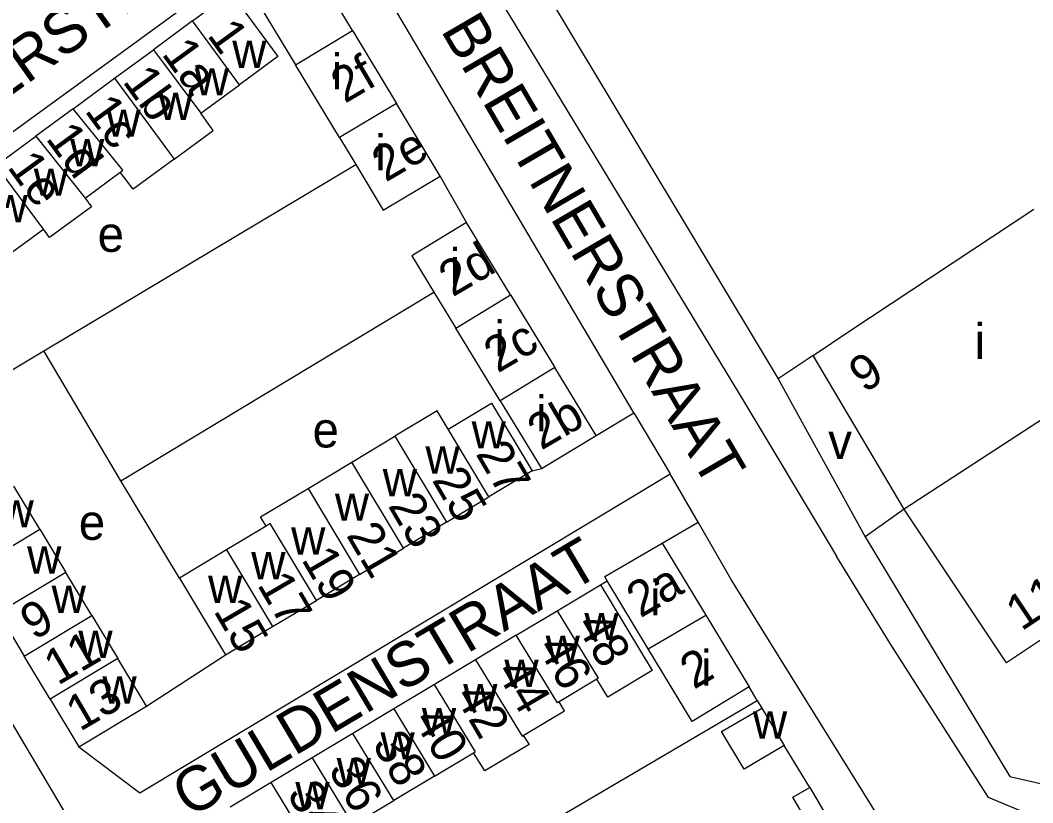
# Model space of a CAD drawing. Extents: x 161141 to 163125, y 381621 to 383200.
# Drawn here: x 162238.7 to 162353, y 382882 to 382970.4 of the extents above; entities that cross this region are included whole.
import ezdxf

# ---------------------------------------------------------------- set-up
doc = ezdxf.new("R2010")
doc.units = 0
for name, color, linetype in [('BLT_Basislijn', 7, 'Continuous'), ('BLT_Bebouwing', 7, 'Continuous'), ('BLT_Centroide', 7, 'Continuous'), ('BLT_Huisnummer', 7, 'Continuous'), ('BLT_Huisnummer_ tussenligend', 7, 'Continuous'), ('BLT_Onderverdeling_panden', 7, 'Continuous'), ('BLT_Straatnaam', 7, 'Continuous'), ('BLT_Vlakafsluiter', 7, 'Continuous')]:
    doc.layers.add(name, color=color, linetype=linetype)

msp = doc.modelspace()

# ---------------------------------------------------------------- linework, layer by layer
at = {"layer": 'BLT_Basislijn'}
for p, q in [((162282.42, 382999.59), (162324.26, 382929.9)), ((162263.22, 382976.25), (162226.07, 382949.13)), ((162289.08, 382947.53), (162286.13, 382952.78)), ((162250.07, 382918.37), (162241.38, 382933.04)), ((162328.22, 382932.53), (162324.26, 382929.9)), ((162324.26, 382929.9), (162334.08, 382912.05)), ((162296.51, 382919.49), (162297.55, 382919.75)), ((162315.23, 382913.69), (162312.08, 382919.15)), ((162256.69, 382907.38), (162250.07, 382918.37)), ((162252.24, 382883.15), (162308.28, 382916.87)), ((162338.5, 382915.18), (162334.08, 382912.05)), ((162311.19, 382911.34), (162315.23, 382913.69)), ((162304.23, 382906.63), (162304.97, 382907.09)), ((162252.96, 382892.92), (162261.9, 382898.72)), ((162321.91, 382893.57), (162321.01, 382895.09)), ((162281.91, 382870.08), (162321.91, 382893.57)), ((162321.91, 382893.57), (162322.43, 382892.71)), ((162245.35, 382888.34), (162252.24, 382883.15)), ((162327.85, 382883.73), (162324.96, 382888.46))]:
    msp.add_line(p, q, dxfattribs=at)
for points in [[(162262.85, 383045.98), (162259.9, 383045.56), (162258.23, 383044.11), (162257.26, 383040.76), (162257.26, 383036.54), (162257.79, 383032.17), (162259.31, 383028.04), (162320.39, 382927.33)], [(162307.99, 382926.03), (162273.99, 382983.54)], [(162241.38, 382933.04), (162276.59, 382954.07)], [(162250.07, 382918.37), (162285.42, 382939.65)], [(162232.13, 382927.52), (162241.38, 382933.04)], [(162212.8, 382927.28), (162217.79, 382919.66), (162219.94, 382921.05), (162248.97, 382872.07)], [(162320.39, 382927.33), (162330.24, 382910.87), (162330.9, 382909.8)], [(162303.74, 382923.47), (162307.99, 382926.03)], [(162308.28, 382916.87), (162312.08, 382919.15)], [(162348.08, 382868.52), (162342.04, 382870.09), (162323.43, 382900), (162318.95, 382907.23), (162315.23, 382913.69)], [(162334.08, 382912.05), (162350.42, 382884.99), (162426.54, 382867.63)], [(162372.69, 382875.58), (162355.12, 382879.62), (162348.02, 382882.61), (162336.91, 382900), (162330.9, 382909.8)]]:
    msp.add_lwpolyline(points, dxfattribs=at)
at = {"layer": 'BLT_Bebouwing'}
for p, q in [((162258.15, 382970.3), (162253.75, 382967.05)), ((162276.23, 382969.2), (162281.18, 382960.99)), ((162249.37, 382963.83), (162253.75, 382967.05)), ((162274.75, 382957.12), (162269.8, 382965.33)), ((162244.69, 382960.38), (162249.37, 382963.83)), ((162259.1, 382959.87), (162263.46, 382963.08)), ((162244.69, 382960.38), (162240.5, 382957.29)), ((162235.99, 382953.97), (162240.5, 382957.29)), ((162246.07, 382950.28), (162250.01, 382953.22)), ((162237.03, 382943.62), (162241.33, 382946.79)), ((162285.42, 382939.65), (162287.9, 382935.59)), ((162294.07, 382939.35), (162299.05, 382931.16)), ((162292.89, 382927.4), (162287.9, 382935.59)), ((162338.5, 382915.18), (162328.22, 382932.53)), ((162276.15, 382920.47), (162281.02, 382923.39)), ((162297.55, 382919.75), (162303.74, 382923.47)), ((162271.21, 382917.5), (162276.15, 382920.47)), ((162296.51, 382919.49), (162291.61, 382916.55)), ((162240.93, 382912.91), (162238, 382917.78)), ((162286.84, 382913.69), (162291.61, 382916.55)), ((162266.49, 382913.25), (162262.01, 382910.57)), ((162286.84, 382913.69), (162281.97, 382910.77)), ((162240.93, 382912.91), (162243.86, 382908.03)), ((162277.03, 382907.8), (162281.97, 382910.77)), ((162262.01, 382910.57), (162256.69, 382907.38)), ((162246.79, 382903.16), (162243.86, 382908.03)), ((162256.69, 382907.38), (162261.9, 382898.72)), ((162277.03, 382907.8), (162272.15, 382904.87)), ((162299.32, 382903.69), (162304.23, 382906.63)), ((162309.61, 382899.41), (162304.97, 382907.09)), ((162267.21, 382901.91), (162272.15, 382904.87)), ((162236.25, 382903.45), (162239.18, 382898.58)), ((162246.79, 382903.16), (162249.72, 382898.29)), ((162294.71, 382900.92), (162299.32, 382903.69)), ((162261.9, 382898.72), (162267.21, 382901.91)), ((162294.71, 382900.92), (162290.1, 382898.15)), ((162242.11, 382893.71), (162239.18, 382898.58)), ((162290.1, 382898.15), (162285.49, 382895.38)), ((162303.82, 382895.98), (162299.56, 382893.41)), ((162285.49, 382895.38), (162280.88, 382892.61)), ((162280.88, 382892.61), (162276.27, 382889.83)), ((162322.43, 382892.71), (162324.96, 382888.46)), ((162276.27, 382889.83), (162271.66, 382887.07)), ((162271.66, 382887.07), (162267.04, 382884.3)), ((162285.5, 382885.02), (162289.9, 382887.65)), ((162285.5, 382885.02), (162280.88, 382882.27)), ((162267.04, 382884.3), (162262.43, 382881.53)), ((162276.26, 382879.51), (162280.88, 382882.27))]:
    msp.add_line(p, q, dxfattribs=at)
for points in [[(162276.23, 382969.2), (162269.28, 382980.74)], [(162263.22, 382976.25), (162269.8, 382965.33)], [(162258.15, 382970.3), (162262.49, 382973.49), (162267.8, 382966.28), (162263.46, 382963.08)], [(162256.1, 382954.69), (162260.51, 382957.94), (162259.1, 382959.87)], [(162286.13, 382952.78), (162281.18, 382960.99)], [(162274.75, 382957.12), (162276.59, 382954.07)], [(162256.1, 382954.69), (162251.47, 382951.28), (162250.01, 382953.22)], [(162276.59, 382954.07), (162279.7, 382948.91), (162286.13, 382952.78)], [(162246.07, 382950.28), (162246.77, 382949.32), (162242.04, 382945.83), (162241.33, 382946.79)], [(162328.22, 382932.53), (162332.38, 382935.3), (162353.13, 382949.04)], [(162289.08, 382947.53), (162282.91, 382943.77), (162285.42, 382939.65)], [(162294.07, 382939.35), (162289.08, 382947.53)], [(162303.74, 382923.47), (162299.05, 382931.16)], [(162287.02, 382924.19), (162291.91, 382927.13), (162296.51, 382919.49)], [(162292.89, 382927.4), (162297.55, 382919.75)], [(162287.02, 382924.19), (162285.79, 382926.25), (162281.02, 382923.39)], [(162388.55, 382923.49), (162353.31, 382900), (162350.05, 382897.83), (162338.69, 382914.86), (162338.5, 382915.18)], [(162266.49, 382913.25), (162265.86, 382914.29), (162271.21, 382917.5)], [(162304.97, 382907.09), (162304.7, 382907.55), (162311.19, 382911.34)], [(162311.19, 382911.34), (162316.11, 382903.21)], [(162304.23, 382906.63), (162310.04, 382896.93), (162305.06, 382893.93), (162303.82, 382895.98)], [(162316.11, 382903.21), (162321.01, 382895.09)], [(162321.01, 382895.09), (162314.57, 382891.2), (162309.61, 382899.41)], [(162252.96, 382892.92), (162249.72, 382898.29)], [(162242.11, 382893.71), (162245.35, 382888.34), (162252.96, 382892.92)], [(162295.48, 382889.6), (162300.17, 382892.4), (162299.56, 382893.41)], [(162324.96, 382888.46), (162320.42, 382885.8), (162317.89, 382890.05), (162322.43, 382892.71)], [(162295.48, 382889.6), (162296.16, 382888.59), (162291.15, 382885.6), (162289.9, 382887.65)], [(162326.67, 382876.91), (162328.61, 382878.05), (162325.92, 382882.64), (162327.85, 382883.73)], [(162327.85, 382883.73), (162334.66, 382872.09), (162330.81, 382869.83)]]:
    msp.add_lwpolyline(points, dxfattribs=at)
at = {"layer": 'BLT_Onderverdeling_panden'}
for p, q in [((162263.46, 382963.08), (162258.15, 382970.3)), ((162269.8, 382965.33), (162276.23, 382969.2)), ((162253.75, 382967.05), (162259.1, 382959.87)), ((162249.37, 382963.83), (162256.1, 382954.69)), ((162281.18, 382960.99), (162274.75, 382957.12)), ((162240.5, 382957.29), (162246.07, 382950.28)), ((162241.33, 382946.79), (162235.99, 382953.97)), ((162287.9, 382935.59), (162294.07, 382939.35)), ((162299.05, 382931.16), (162292.89, 382927.4)), ((162281.02, 382923.39), (162286.84, 382913.69)), ((162291.61, 382916.55), (162287.02, 382924.19)), ((162281.97, 382910.77), (162276.15, 382920.47)), ((162271.21, 382917.5), (162277.03, 382907.8)), ((162233.32, 382908.32), (162240.93, 382912.91)), ((162262.01, 382910.57), (162267.21, 382901.91)), ((162243.86, 382908.03), (162236.25, 382903.45)), ((162239.18, 382898.58), (162246.79, 382903.16)), ((162309.61, 382899.41), (162316.11, 382903.21)), ((162249.72, 382898.29), (162242.11, 382893.71)), ((162280.88, 382892.61), (162285.5, 382885.02)), ((162280.88, 382882.27), (162276.27, 382889.83)), ((162271.66, 382887.07), (162276.26, 382879.51)), ((162271.64, 382876.75), (162267.04, 382884.3))]:
    msp.add_line(p, q, dxfattribs=at)
for points in [[(162250.01, 382953.22), (162250.32, 382953.45), (162244.69, 382960.38)], [(162364.46, 382932.07), (162338.5, 382915.18)], [(162272.15, 382904.87), (162266.95, 382913.53), (162266.49, 382913.25)], [(162299.32, 382903.69), (162303.96, 382896.07), (162303.82, 382895.98)], [(162299.56, 382893.41), (162299.36, 382893.29), (162294.71, 382900.92)], [(162290.1, 382898.15), (162295.36, 382889.52), (162295.48, 382889.6)], [(162289.9, 382887.65), (162290.12, 382887.78), (162285.49, 382895.38)]]:
    msp.add_lwpolyline(points, dxfattribs=at)
at = {"layer": 'BLT_Vlakafsluiter'}
msp.add_line((162307.99, 382926.03), (162312.08, 382919.15), dxfattribs=at)

# ---------------------------------------------------------------- texts
at = {"layer": 'BLT_Centroide'}
for s, p in [('w', (162262.65, 382964.99)), ('i', (162273.88, 382962.57)), ('w', (162258.43, 382961.88)), ('w', (162254.33, 382959.11)), ('w', (162248.45, 382957.22)), ('i', (162278.8, 382953.41)), ('w', (162244.35, 382953.89)), ('w', (162240.25, 382950.56)), ('w', (162235.7, 382947.56)), ('e', (162247.46, 382944.22)), ('i', (162287.21, 382940.58)), ('i', (162292.25, 382932.44)), ('i', (162346.45, 382932.12)), ('i', (162296.94, 382923.96)), ('e', (162271.72, 382922.13)), ('w', (162289.67, 382922.02)), ('v', (162329.93, 382920.83)), ('w', (162284.46, 382919.18)), ('w', (162279.64, 382916.61)), ('w', (162274.24, 382913.86)), ('w', (162236.39, 382913.1)), ('e', (162245.33, 382911.7)), ('w', (162269.3, 382910.03)), ('w', (162239.5, 382907.88)), ('w', (162264.8, 382907.24)), ('w', (162259.92, 382904.58)), ('i', (162309.82, 382903.16)), ('w', (162242.27, 382903.44)), ('w', (162302.4, 382900.38)), ('w', (162245.28, 382898.36)), ('w', (162298.03, 382897.82)), ('i', (162315.57, 382895.24)), ('w', (162293.37, 382895.09)), ('w', (162248, 382893.22)), ('w', (162288.72, 382892.35)), ('w', (162284.06, 382889.63)), ('w', (162321.42, 382889.25)), ('w', (162279.39, 382886.9)), ('w', (162274.44, 382884)), ('w', (162269.78, 382881.27))]:
    msp.add_text(s, height=4, dxfattribs=at).set_placement(p)
at = {"layer": 'BLT_Huisnummer'}
for s, rotation, p in [('1', 306.0592, (162259.74, 382968.67)), ('1a', 306.0592, (162254.6, 382966.56)), ('1b', 306.0592, (162250.19, 382963.45)), ('1c', 306.0592, (162245.92, 382960.14)), ('1d', 306.0592, (162241.52, 382957.01)), ('2e', 30.3592, (162279.97, 382952.03)), ('1e', 306.0592, (162237.18, 382953.79)), ('2d', 30.3592, (162287.51, 382939.06)), ('9', 33.686, (162334.02, 382928.2)), ('2b', 30.3592, (162297.53, 382921.76)), ('27', 300.3592, (162290.07, 382921.42)), ('23', 300.3592, (162280.18, 382915.55)), ('19', 300.3592, (162270.4, 382909.49)), ('2a', 30.3592, (162308.72, 382902.82)), ('11', 33.6874, (162351.73, 382901.33)), ('9', 30.3592, (162240.28, 382900.3)), ('15', 300.3592, (162260.48, 382903.68)), ('48', 300.3592, (162301.38, 382902.11)), ('46', 300.3592, (162297.01, 382899.56)), ('2', 30.3592, (162314.75, 382894.75)), ('13', 30.3592, (162245.45, 382890)), ('42', 300.3592, (162287.71, 382894.08)), ('38', 300.3592, (162278.38, 382888.64)), ('34', 300.3592, (162268.76, 382883.01))]:
    msp.add_text(s, height=4, rotation=rotation, dxfattribs=at).set_placement(p)
at = {"layer": 'BLT_Huisnummer_ tussenligend'}
for s, rotation, p in [('2f', 30.3592, (162275.35, 382960.92)), ('2c', 30.3592, (162292.61, 382930.47)), ('25', 300.3592, (162285.14, 382918.46)), ('21', 300.3592, (162275.46, 382912.23)), ('17', 300.3592, (162265.41, 382906.64)), ('11', 30.3592, (162242.96, 382895.2)), ('44', 300.3592, (162292.35, 382896.83)), ('40', 300.3592, (162283.04, 382891.37)), ('36', 300.3592, (162273.42, 382885.74))]:
    msp.add_text(s, height=4, rotation=rotation, dxfattribs=at).set_placement(p)
at = {"layer": 'BLT_Straatnaam'}
for s, rotation, p in [('STUIVERSTRAAT', 35.1959, (162219.71, 382949.18)), ('BREITNERSTRAAT', 300.2688, (162286.12, 382969.25)), ('GULDENSTRAAT', 30.6959, (162257.85, 382880.22))]:
    msp.add_text(s, height=5, rotation=rotation, dxfattribs=at).set_placement(p)

doc.saveas('drawing.dxf')
